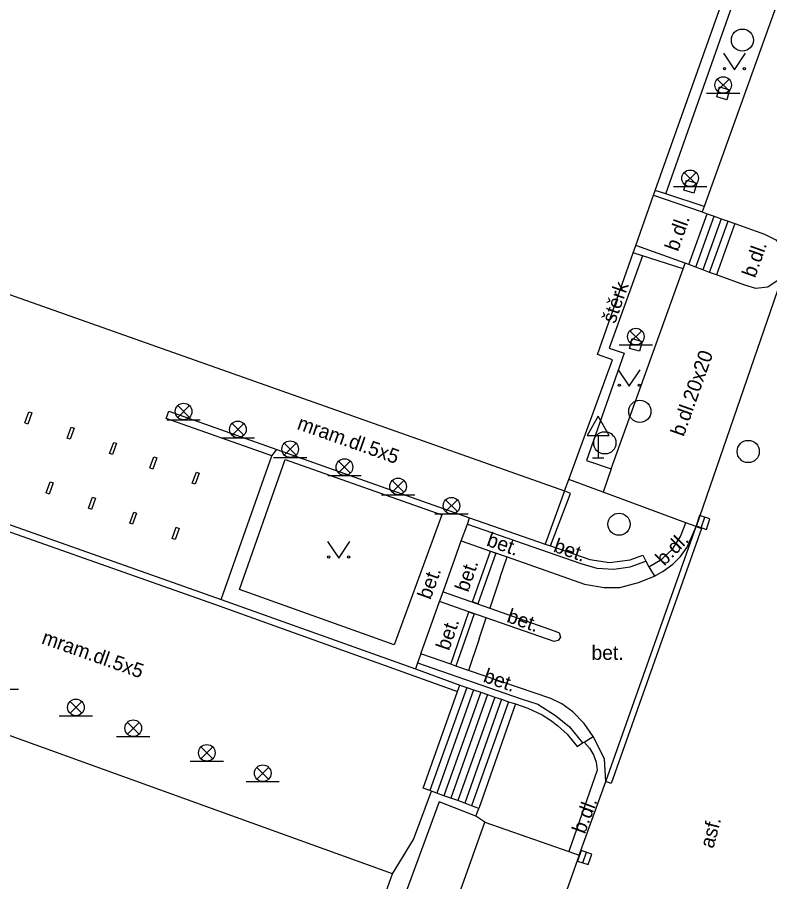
# Model space of a CAD drawing. Extents: x -598932 to -598196, y -1162207 to -1161504.
# Drawn here: x -598659.54 to -598625.59, y -1162150.78 to -1162111.78 of the extents above; entities that cross this region are included whole.
import ezdxf

# ---------------------------------------------------------------- set-up
doc = ezdxf.new("R2010")
doc.units = 0
for name, color, linetype in [('Level 27', 7, 'Continuous'), ('Level 33', 7, 'Continuous'), ('Level 34', 7, 'Continuous'), ('Level 36', 7, 'Continuous'), ('specificka linie pasportu komunikaci', 7, 'Continuous'), ('TM - budovy zdene_ betonove - VP', 7, 'Continuous'), ('TM - chodniky - VP', 7, 'Continuous'), ('TM - horni hrana svahu', 7, 'Continuous'), ('TM - komunikace - VP', 7, 'Continuous'), ('TM - letecke snimky - pomocna linie', 7, 'Continuous'), ('TM - popis povrchu', 7, 'Continuous'), ('TM - rozhrani ploch obecne - VP', 7, 'Continuous'), ('TM - schody - VP', 7, 'Continuous')]:
    doc.layers.add(name, color=color, linetype=linetype)

msp = doc.modelspace()

# ---------------------------------------------------------------- linework, layer by layer
at = {"layer": 'Level 27'}
for p, q in [((-598628.677, -1162134.808), (-598628.523, -1162134.332)), ((-598634.02, -1162149.927), (-598633.86, -1162149.453))]:
    msp.add_line(p, q, dxfattribs=at)
for points in [[(-598628.439, -1162134.885), (-598628.285, -1162134.409), (-598628.761, -1162134.255), (-598628.915, -1162134.731)], [(-598633.784, -1162150.007), (-598633.623, -1162149.534), (-598634.096, -1162149.373), (-598634.257, -1162149.846)]]:
    msp.add_lwpolyline(points, close=True, dxfattribs=at)
for centre in [(-598626.82, -1162112.81), (-598631.45, -1162129.56), (-598633.03, -1162130.98), (-598626.56, -1162131.37), (-598632.39, -1162134.65)]:
    msp.add_circle(centre, 0.5, dxfattribs=at)
at = {"layer": 'Level 33'}
for p, q in [((-598627.955, -1162115.1), (-598627.425, -1162114.57)), ((-598627.955, -1162114.57), (-598627.425, -1162115.1)), ((-598628.44, -1162115.21), (-598626.94, -1162115.21)), ((-598629.445, -1162119.31), (-598628.915, -1162118.78)), ((-598629.445, -1162118.78), (-598628.915, -1162119.31)), ((-598629.93, -1162119.42), (-598628.43, -1162119.42)), ((-598631.895, -1162126.45), (-598631.365, -1162125.92)), ((-598631.895, -1162125.92), (-598631.365, -1162126.45)), ((-598632.38, -1162126.56), (-598630.88, -1162126.56)), ((-598652.305, -1162129.83), (-598651.775, -1162129.3)), ((-598652.305, -1162129.3), (-598651.775, -1162129.83)), ((-598652.79, -1162129.94), (-598651.29, -1162129.94)), ((-598649.855, -1162130.64), (-598649.325, -1162130.11)), ((-598649.855, -1162130.11), (-598649.325, -1162130.64)), ((-598650.34, -1162130.75), (-598648.84, -1162130.75)), ((-598647.495, -1162131.53), (-598646.965, -1162131)), ((-598647.495, -1162131), (-598646.965, -1162131.53)), ((-598647.98, -1162131.64), (-598646.48, -1162131.64)), ((-598645.045, -1162132.34), (-598644.515, -1162131.81)), ((-598645.045, -1162131.81), (-598644.515, -1162132.34)), ((-598645.53, -1162132.45), (-598644.03, -1162132.45)), ((-598642.625, -1162133.21), (-598642.095, -1162132.68)), ((-598642.625, -1162132.68), (-598642.095, -1162133.21)), ((-598643.11, -1162133.32), (-598641.61, -1162133.32)), ((-598640.215, -1162134.08), (-598639.685, -1162133.55)), ((-598640.215, -1162133.55), (-598639.685, -1162134.08)), ((-598640.7, -1162134.19), (-598639.2, -1162134.19)), ((-598660.99, -1162142.09), (-598659.49, -1162142.09)), ((-598657.165, -1162143.18), (-598656.635, -1162142.65)), ((-598657.165, -1162142.65), (-598656.635, -1162143.18)), ((-598657.65, -1162143.29), (-598656.15, -1162143.29)), ((-598654.575, -1162144.12), (-598654.045, -1162143.59)), ((-598654.575, -1162143.59), (-598654.045, -1162144.12)), ((-598655.06, -1162144.23), (-598653.56, -1162144.23)), ((-598651.255, -1162145.23), (-598650.725, -1162144.7)), ((-598651.255, -1162144.7), (-598650.725, -1162145.23)), ((-598651.74, -1162145.34), (-598650.24, -1162145.34)), ((-598648.735, -1162146.15), (-598648.205, -1162145.62)), ((-598648.735, -1162145.62), (-598648.205, -1162146.15)), ((-598649.22, -1162146.26), (-598647.72, -1162146.26))]:
    msp.add_line(p, q, dxfattribs=at)
for centre in [(-598627.69, -1162114.835), (-598629.18, -1162119.045), (-598631.63, -1162126.185), (-598652.04, -1162129.565), (-598649.59, -1162130.375), (-598647.23, -1162131.265), (-598644.78, -1162132.075), (-598642.36, -1162132.945), (-598639.95, -1162133.815), (-598656.9, -1162142.915), (-598654.31, -1162143.855), (-598650.99, -1162144.965), (-598648.47, -1162145.885)]:
    msp.add_circle(centre, 0.375, dxfattribs=at)
at = {"layer": 'Level 34'}
for p, q in [((-598633.33, -1162130.642), (-598633.33, -1162131.66)), ((-598633.58, -1162131.66), (-598633.08, -1162131.66))]:
    msp.add_line(p, q, dxfattribs=at)
msp.add_lwpolyline([(-598633.83, -1162130.642), (-598632.83, -1162130.642), (-598633.33, -1162129.776)], close=True, dxfattribs=at)
at = {"layer": 'Level 36'}
for points in [[(-598627.68, -1162113.4), (-598627.18, -1162114.15), (-598626.68, -1162113.4)], [(-598632.43, -1162127.68), (-598631.93, -1162128.43), (-598631.43, -1162127.68)], [(-598645.54, -1162135.43), (-598645.04, -1162136.18), (-598644.54, -1162135.43)]]:
    msp.add_lwpolyline(points, dxfattribs=at)
for centre in [(-598627.63, -1162114.1), (-598626.731, -1162114.1), (-598632.38, -1162128.38), (-598631.481, -1162128.38), (-598645.49, -1162136.13), (-598644.591, -1162136.13)]:
    msp.add_circle(centre, 0.05, dxfattribs=at)
at = {"layer": 'specificka linie pasportu komunikaci'}
for points in [[(-598628.55, -1162120.32), (-598628.635, -1162120.562)], [(-598634.85, -1162133.15), (-598635.727, -1162135.544)], [(-598635.487, -1162135.628), (-598634.579, -1162133.263), (-598634.85, -1162133.15)], [(-598637.75, -1162137.044), (-598637.442, -1162136.122)], [(-598637.75, -1162137.044), (-598638.22, -1162138.442)], [(-598638.7, -1162139.819), (-598638.38, -1162138.87)], [(-598638.7, -1162139.819), (-598639.18, -1162141.25)]]:
    msp.add_lwpolyline(points, dxfattribs=at)
at = {"layer": 'TM - budovy zdene_ betonove - VP'}
for points in [[(-598630.83, -1162119.8), (-598630.76, -1162119.59), (-598619.52, -1162087.98), (-598619.21, -1162087.11)], [(-598631.63, -1162122.07), (-598630.83, -1162119.8)], [(-598633.36, -1162126.99), (-598631.75, -1162122.41), (-598631.63, -1162122.07)], [(-598663.82, -1162122.91), (-598634.85, -1162133.15)], [(-598632.69, -1162127.23), (-598633.36, -1162126.99)], [(-598634.66, -1162132.63), (-598632.69, -1162127.23)], [(-598634.85, -1162133.15), (-598634.66, -1162132.63)], [(-598642.61, -1162150.43), (-598670.34, -1162140.43)], [(-598651.82, -1162176.16), (-598642.61, -1162150.43)]]:
    msp.add_lwpolyline(points, dxfattribs=at)
at = {"layer": 'TM - chodniky - VP'}
for points in [[(-598628.55, -1162120.32), (-598630.27, -1162119.75), (-598625.57, -1162106.39), (-598619.06, -1162088.14)], [(-598614.47, -1162094.28), (-598618.67, -1162092.86), (-598623.99, -1162107.62), (-598628.55, -1162120.32)], [(-598627.98, -1162115.37), (-598627.85, -1162114.92), (-598627.4, -1162115.05), (-598627.53, -1162115.5), (-598627.98, -1162115.37)], [(-598629.47, -1162119.58), (-598629.34, -1162119.13), (-598628.88, -1162119.26), (-598629.01, -1162119.71), (-598629.47, -1162119.58)], [(-598629.49, -1162123.13), (-598631.33, -1162122.54), (-598632.84, -1162126.71), (-598632.16, -1162126.93), (-598633.86, -1162131.77), (-598632.74, -1162132.15)], [(-598632.74, -1162132.15), (-598629.49, -1162123.13)], [(-598631.47, -1162126.85), (-598631.92, -1162126.72), (-598631.79, -1162126.27), (-598631.34, -1162126.4), (-598631.47, -1162126.85)], [(-598659.02, -1162129.58), (-598658.89, -1162129.63), (-598659.07, -1162130.13), (-598659.2, -1162130.08), (-598659.02, -1162129.58)], [(-598657.11, -1162130.27), (-598656.98, -1162130.32), (-598657.16, -1162130.82), (-598657.29, -1162130.77), (-598657.11, -1162130.27)], [(-598655.38, -1162131.46), (-598655.19, -1162130.96), (-598655.06, -1162131), (-598655.25, -1162131.5), (-598655.38, -1162131.46)], [(-598653.56, -1162132.11), (-598653.38, -1162131.61), (-598653.25, -1162131.66), (-598653.43, -1162132.16), (-598653.56, -1162132.11)], [(-598651.33, -1162132.35), (-598651.52, -1162132.84), (-598651.65, -1162132.8), (-598651.46, -1162132.3), (-598651.33, -1162132.35)], [(-598658.11, -1162133.29), (-598658.24, -1162133.24), (-598658.06, -1162132.74), (-598657.93, -1162132.79), (-598658.11, -1162133.29)], [(-598656.2, -1162133.98), (-598656.33, -1162133.93), (-598656.15, -1162133.43), (-598656.01, -1162133.48), (-598656.2, -1162133.98)], [(-598654.34, -1162134.65), (-598654.47, -1162134.6), (-598654.29, -1162134.1), (-598654.16, -1162134.15), (-598654.34, -1162134.65)], [(-598652.42, -1162135.34), (-598652.56, -1162135.29), (-598652.37, -1162134.79), (-598652.24, -1162134.84), (-598652.42, -1162135.34)], [(-598642.61, -1162150.43), (-598641.67, -1162148.87), (-598640.85, -1162146.7)]]:
    msp.add_lwpolyline(points, dxfattribs=at)
at = {"layer": 'TM - horni hrana svahu'}
for points in [[(-598639, -1162138.16), (-598638.19, -1162135.86)], [(-598638.19, -1162135.86), (-598637.95, -1162135.95), (-598638.76, -1162138.25), (-598639, -1162138.16)], [(-598639.98, -1162140.97), (-598639.17, -1162138.6)], [(-598639.17, -1162138.6), (-598638.93, -1162138.69), (-598639.75, -1162141.05)]]:
    msp.add_lwpolyline(points, dxfattribs=at)
at = {"layer": 'TM - komunikace - VP'}
for points in [[(-598624.93, -1162123.23), (-598628.91, -1162134.76)], [(-598630.79, -1162137), (-598630.39, -1162136.77), (-598629.96, -1162136.45), (-598629.62, -1162136.11), (-598629.32, -1162135.69), (-598628.91, -1162134.76)], [(-598640.33, -1162137.7), (-598639.51, -1162135.4)], [(-598639.51, -1162135.4), (-598638.19, -1162135.86)], [(-598638.19, -1162135.86), (-598637.442, -1162136.122), (-598633.94, -1162137.35), (-598633.06, -1162137.5), (-598632.35, -1162137.5), (-598631.51, -1162137.28), (-598630.79, -1162137)], [(-598640.49, -1162138.14), (-598640.33, -1162137.7)], [(-598641.34, -1162140.5), (-598640.49, -1162138.14)], [(-598639.98, -1162140.97), (-598641.34, -1162140.5)], [(-598639.75, -1162141.05), (-598639.98, -1162140.97)], [(-598639.18, -1162141.25), (-598639.75, -1162141.05)], [(-598633.55, -1162144.23), (-598633.968, -1162143.641), (-598634.47, -1162143.11), (-598634.975, -1162142.758), (-598635.47, -1162142.52), (-598639.18, -1162141.25)], [(-598632.98, -1162146.26), (-598633.05, -1162145.24), (-598633.55, -1162144.23)], [(-598634.19, -1162149.58), (-598632.98, -1162146.26)], [(-598646.04, -1162182.94), (-598650.34, -1162181.47), (-598638.45, -1162148.1)], [(-598638.45, -1162148.1), (-598634.65, -1162149.42)], [(-598634.65, -1162149.42), (-598634.19, -1162149.58)]]:
    msp.add_lwpolyline(points, dxfattribs=at)
at = {"layer": 'TM - letecke snimky - pomocna linie'}
for points in [[(-598630.27, -1162119.75), (-598630.76, -1162119.59)], [(-598631.33, -1162122.54), (-598631.75, -1162122.41)]]:
    msp.add_lwpolyline(points, dxfattribs=at)
at = {"layer": 'TM - rozhrani ploch obecne - VP'}
for points in [[(-598721.43, -1162112.79), (-598719.78, -1162113.8), (-598714.99, -1162115.52), (-598689.31, -1162124.62), (-598650.44, -1162138.33), (-598639.68, -1162142.2)], [(-598630.83, -1162119.8), (-598630.35, -1162119.97), (-598628.64, -1162120.56), (-598628.41, -1162120.64)], [(-598629.24, -1162122.94), (-598628.41, -1162120.64)], [(-598628.41, -1162120.64), (-598628.1, -1162120.75)], [(-598628.1, -1162120.75), (-598627.78, -1162120.87)], [(-598627.16, -1162121.09), (-598627.99, -1162123.4)], [(-598627.78, -1162120.87), (-598627.47, -1162120.98)], [(-598627.47, -1162120.98), (-598627.16, -1162121.09)], [(-598627.16, -1162121.09), (-598625.83, -1162121.56), (-598625.32, -1162121.82), (-598624.99, -1162122.19), (-598624.86, -1162122.7), (-598624.93, -1162123.23)], [(-598629.41, -1162122.88), (-598631.63, -1162122.07)], [(-598693.65, -1162122.72), (-598650.35, -1162138.05)], [(-598629.49, -1162123.13), (-598629.41, -1162122.88)], [(-598629.24, -1162122.94), (-598629.41, -1162122.88)], [(-598628.93, -1162123.05), (-598629.24, -1162122.94)], [(-598628.61, -1162123.17), (-598628.93, -1162123.05)], [(-598628.3, -1162123.29), (-598628.61, -1162123.17)], [(-598627.99, -1162123.4), (-598628.3, -1162123.29)], [(-598624.93, -1162123.23), (-598625.21, -1162123.64), (-598625.67, -1162123.96), (-598626.21, -1162124.01), (-598626.71, -1162123.87), (-598627.99, -1162123.4)], [(-598648.06, -1162131.57), (-598652.83, -1162129.88), (-598652.71, -1162129.55), (-598647.83, -1162131.28)], [(-598648.06, -1162131.57), (-598647.83, -1162131.28)], [(-598647.83, -1162131.28), (-598639.13, -1162134.36)], [(-598650.35, -1162138.05), (-598648.06, -1162131.57)], [(-598647.45, -1162131.73), (-598640.39, -1162134.23), (-598642.53, -1162140.1), (-598649.52, -1162137.6), (-598647.45, -1162131.73)], [(-598632.74, -1162132.15), (-598633.11, -1162133.2)], [(-598633.11, -1162133.2), (-598634.66, -1162132.63)], [(-598629.37, -1162134.59), (-598633.11, -1162133.2)], [(-598639.23, -1162134.65), (-598639.13, -1162134.36)], [(-598639.13, -1162134.36), (-598635.727, -1162135.544), (-598635.487, -1162135.628), (-598633.7, -1162136.25), (-598632.82, -1162136.38), (-598631.88, -1162136.26), (-598631.31, -1162136.05), (-598631.18, -1162136.32)], [(-598639.51, -1162135.4), (-598639.23, -1162134.65)], [(-598639.23, -1162134.65), (-598634.11, -1162136.42), (-598633.39, -1162136.63), (-598632.63, -1162136.68), (-598631.89, -1162136.57), (-598631.18, -1162136.32)], [(-598632.98, -1162146.26), (-598628.91, -1162134.76)], [(-598628.91, -1162134.76), (-598628.66, -1162134.85), (-598632.74, -1162146.35), (-598632.98, -1162146.26)], [(-598631.04, -1162136.57), (-598630.46, -1162136.23), (-598629.98, -1162135.77), (-598629.61, -1162135.21), (-598629.37, -1162134.59)], [(-598628.91, -1162134.76), (-598629.37, -1162134.59)], [(-598631.18, -1162136.32), (-598631.04, -1162136.57)], [(-598631.04, -1162136.57), (-598630.79, -1162137)], [(-598640.33, -1162137.7), (-598638.22, -1162138.442), (-598635.27, -1162139.48), (-598635.09, -1162139.55), (-598635.03, -1162139.74), (-598635.13, -1162139.9), (-598635.32, -1162139.94), (-598638.38, -1162138.87)], [(-598650.35, -1162138.05), (-598641.58, -1162141.18)], [(-598639.17, -1162138.6), (-598640.49, -1162138.14)], [(-598638.38, -1162138.87), (-598639.17, -1162138.6)], [(-598641.34, -1162140.5), (-598641.48, -1162140.9)], [(-598641.48, -1162140.9), (-598641.58, -1162141.18)], [(-598641.48, -1162140.9), (-598636.8, -1162142.53), (-598636.05, -1162142.77), (-598635.25, -1162143.28), (-598634.62, -1162143.79), (-598634.03, -1162144.52)], [(-598641.58, -1162141.18), (-598639.58, -1162141.91)], [(-598640.92, -1162146.67), (-598641.23, -1162146.56), (-598639.68, -1162142.2)], [(-598639.68, -1162142.2), (-598639.58, -1162141.91)], [(-598639.58, -1162141.91), (-598639.26, -1162142.02)], [(-598639.26, -1162142.02), (-598638.95, -1162142.12)], [(-598638.95, -1162142.12), (-598638.63, -1162142.23)], [(-598638.63, -1162142.23), (-598638.32, -1162142.34)], [(-598638.32, -1162142.34), (-598638, -1162142.45)], [(-598638, -1162142.45), (-598637.69, -1162142.55)], [(-598637.69, -1162142.55), (-598637.37, -1162142.66)], [(-598637.37, -1162142.66), (-598637.06, -1162142.76)], [(-598637.06, -1162142.76), (-598638.72, -1162147.47)], [(-598637.06, -1162142.76), (-598636.5, -1162142.95), (-598635.86, -1162143.25), (-598635.479, -1162143.494), (-598635.17, -1162143.73), (-598634.73, -1162144.13), (-598634.28, -1162144.68), (-598634.03, -1162144.52)], [(-598633.96, -1162144.48), (-598633.72, -1162144.75), (-598633.54, -1162145.06), (-598633.42, -1162145.39), (-598633.37, -1162145.75), (-598634.65, -1162149.42)], [(-598634.03, -1162144.52), (-598633.96, -1162144.48)], [(-598633.96, -1162144.48), (-598633.55, -1162144.23)], [(-598640.85, -1162146.7), (-598640.92, -1162146.67)], [(-598640.61, -1162146.79), (-598640.85, -1162146.7)], [(-598640.29, -1162146.9), (-598640.61, -1162146.79)], [(-598639.98, -1162147.01), (-598640.29, -1162146.9)], [(-598638.85, -1162147.82), (-598640.51, -1162147.18), (-598651.38, -1162176.73), (-598682.27, -1162175)], [(-598639.67, -1162147.12), (-598639.98, -1162147.01)], [(-598639.35, -1162147.24), (-598639.67, -1162147.12)], [(-598639.04, -1162147.35), (-598639.35, -1162147.24)], [(-598638.72, -1162147.47), (-598639.04, -1162147.35)], [(-598638.85, -1162147.82), (-598638.72, -1162147.47)], [(-598638.45, -1162148.1), (-598638.85, -1162147.82)], [(-598634.19, -1162149.58), (-598646.04, -1162182.94)]]:
    msp.add_lwpolyline(points, dxfattribs=at)
at = {"layer": 'TM - schody - VP'}
for points in [[(-598628.93, -1162123.05), (-598628.1, -1162120.75)], [(-598627.78, -1162120.87), (-598628.61, -1162123.17)], [(-598628.3, -1162123.29), (-598627.47, -1162120.98)], [(-598639.26, -1162142.02), (-598640.92, -1162146.67)], [(-598638.95, -1162142.12), (-598640.61, -1162146.79)], [(-598638.63, -1162142.23), (-598640.29, -1162146.9)], [(-598638.32, -1162142.34), (-598639.98, -1162147.01)], [(-598638, -1162142.45), (-598639.67, -1162147.12)], [(-598637.69, -1162142.55), (-598639.35, -1162147.24)], [(-598637.37, -1162142.66), (-598639.04, -1162147.35)]]:
    msp.add_lwpolyline(points, dxfattribs=at)

# ---------------------------------------------------------------- texts
at = {"layer": 'TM - popis povrchu'}
for s, rotation, p in [('b.dl.', 70.47, (-598629.73, -1162122.38)), ('b.dl.', 70.47, (-598626.25, -1162123.57)), ('štěrk', 70.61, (-598632.57, -1162125.63)), ('b.dl.20x20', 70.47, (-598629.47, -1162130.73)), ('mram.dl.5x5', 340.55, (-598646.96, -1162130.35)), ('bet.', 340.71, (-598638.41, -1162135.61)), ('bet.', 340.71, (-598635.39, -1162135.88)), ('b.dl.', 45.27, (-598630.35, -1162136.56)), ('bet.', 70.89, (-598639.2, -1162137.75)), ('bet.', 70, (-598640.9, -1162138.09)), ('bet.', 340.71, (-598637.5, -1162139.05)), ('bet.', 70.89, (-598640.06, -1162140.39)), ('mram.dl.5x5', 340.55, (-598658.49, -1162140.02)), ('bet.', 340.71, (-598638.56, -1162141.75)), ('b.dl.', 69.52, (-598633.93, -1162148.66)), ('asf.', 75.37, (-598628.13, -1162149.31))]:
    msp.add_text(s, height=0.65, rotation=rotation, dxfattribs=at).set_placement(p)
msp.add_text('bet.', height=0.65, dxfattribs=at).set_placement((-598633.63, -1162140.77))

doc.saveas('drawing.dxf')
